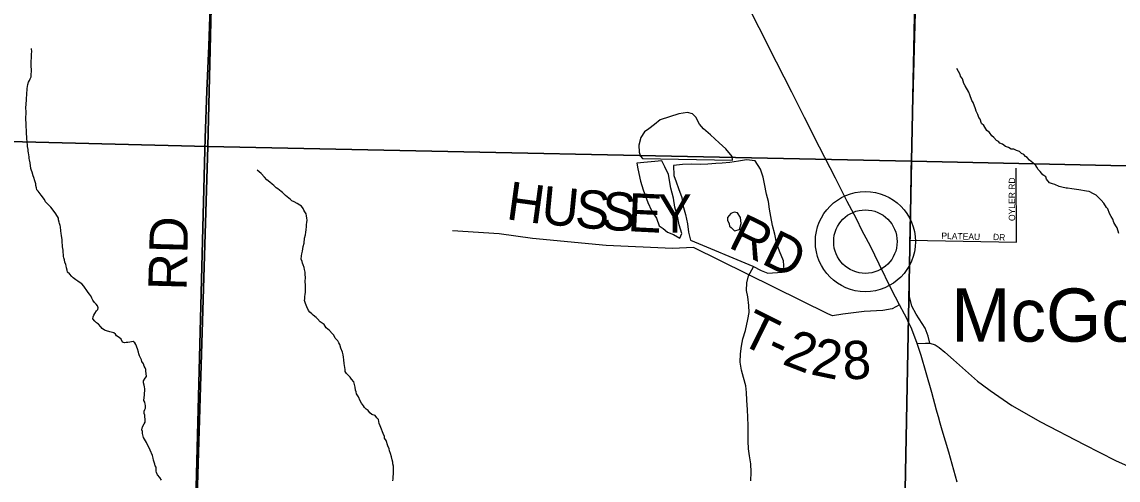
# Model space of a CAD drawing. Extents: x 1310247 to 1552180, y 377264 to 706493.
# Drawn here: x 1344970 to 1353576, y 532809 to 536402 of the extents above; entities that cross this region are included whole.
import ezdxf

# ---------------------------------------------------------------- set-up
doc = ezdxf.new("R2010")
doc.units = 0
for name, color, linetype in [('GM_X_County_Road', 7, 'Continuous'), ('GM_X_Minor_Lake', 7, 'Continuous'), ('GM_X_Minor_River', 7, 'Continuous'), ('GM_X_Section', 7, 'Continuous'), ('GM_X_State_Route', 7, 'Continuous'), ('GM_X_Township', 7, 'Continuous'), ('GM_X_Township_Road', 7, 'Continuous'), ('GM_X_Township_Road_Text', 7, 'Continuous'), ('GM_X_Township_Subdivision', 7, 'Continuous'), ('GM_X_Township_Subdivision_Text', 7, 'Continuous'), ('GM_X_Unincorporated', 7, 'Continuous'), ('GM_X_Unincorporated_Location', 7, 'Continuous'), ('GM_X_Unincorporated_Text', 7, 'Continuous'), ('GM_X_US_Route', 7, 'Continuous')]:
    doc.layers.add(name, color=color, linetype=linetype)

msp = doc.modelspace()

# ---------------------------------------------------------------- linework, layer by layer
at = {"layer": 'GM_X_County_Road'}
for points in [[(1351938.8, 534368.1), (1351940, 534539.8), (1351941.3, 534690.7), (1351945.7, 534804.4), (1351951.3, 535228), (1351991.4, 536668.1), (1352027.5, 539045.4), (1352110.4, 542096.9), (1352126.1, 543296.9)], [(1352098.3, 533883.1), (1352085.5, 533938.5), (1352060.1, 533999.8), (1351991.3, 534109.9), (1351955.4, 534172.1), (1351938, 534247.8), (1351938.8, 534368.1)]]:
    msp.add_lwpolyline(points, dxfattribs=at)
at = {"layer": 'GM_X_Minor_Lake'}
for points in [[(1350548.2, 535317.9), (1350546.7, 535346), (1350495.7, 535407.1), (1350444.4, 535454.1), (1350375.4, 535515.5), (1350322.2, 535564.6), (1350290.8, 535601.3), (1350261.7, 535653.9), (1350234.2, 535680.5), (1350196.3, 535691.2), (1350127.9, 535680.4), (1350053.4, 535657.6), (1349980.8, 535632.8), (1349936.1, 535597.5), (1349891.3, 535562.2), (1349856.9, 535538.7), (1349830, 535495), (1349812.9, 535435.1), (1349815.9, 535380.9), (1349825.3, 535348.7), (1349843.1, 535330.3)], [(1349995, 535311.6), (1349798.3, 535293), (1349805.5, 535248.7), (1349825.8, 535154), (1349846.6, 535085.4), (1349882.9, 534986.5), (1349911.8, 534921.8), (1349952.8, 534862.9), (1349973.7, 534802.3)], [(1349843.1, 535330.3), (1350548.2, 535317.9)], [(1349973.7, 534802.3), (1350003.4, 534781.7), (1350037, 534753.1), (1350086.7, 534734.1), (1350136.3, 534707.2), (1350151, 534743), (1350130.2, 534811.6), (1350117.4, 534878), (1350096.6, 534948.6), (1350085.9, 535021), (1350063.3, 535097.7), (1350047.2, 535204.3), (1350018.2, 535265), (1349995, 535311.6)], [(1350709.4, 534486.4), (1350772.9, 534453.2), (1350826.6, 534430.2), (1350939.1, 534439.9), (1350953.3, 534456), (1350948.6, 534528.3), (1350917.9, 534603.1), (1350895.1, 534669.7), (1350880.3, 534736.2), (1350863.5, 534804.7), (1350848.8, 534877.2), (1350839.8, 534933.5), (1350830.8, 534993.9), (1350815.9, 535052.3), (1350799.3, 535132.9), (1350788.2, 535183.2), (1350769.3, 535247.8), (1350726.4, 535312.7), (1350658.4, 535319.9), (1350596.1, 535309), (1350527.8, 535298.2), (1350467.6, 535295.2), (1350417.5, 535292.1), (1350355.2, 535285.2), (1350295.1, 535284.2), (1350225, 535287.4), (1350154.8, 535282.7), (1350086.5, 535275.8), (1350087.1, 535197.6), (1350106.2, 535147.1), (1350125.4, 535096.6), (1350150.1, 535023.9), (1350159, 534965.6), (1350179.7, 534891), (1350196.4, 534818.5), (1350203.3, 534754.2), (1350218.2, 534689.7)], [(1350713.3, 534482.3), (1350709.4, 534486.4), (1350772.9, 534453.2), (1350826.6, 534430.2), (1350939.1, 534439.9), (1350953.3, 534456), (1350948.6, 534528.3), (1350917.9, 534603.1), (1350895.1, 534669.7), (1350880.3, 534736.2), (1350863.5, 534804.7), (1350848.8, 534877.2), (1350839.8, 534933.5), (1350830.8, 534993.9), (1350815.9, 535052.3), (1350799.3, 535132.9), (1350788.2, 535183.2), (1350769.3, 535247.8), (1350726.4, 535312.7), (1350658.4, 535319.9), (1350596.1, 535309), (1350527.8, 535298.2), (1350467.6, 535295.2), (1350417.5, 535292.1), (1350355.2, 535285.2), (1350295.1, 535284.2), (1350225, 535287.4), (1350154.8, 535282.7), (1350086.5, 535275.8), (1350087.1, 535197.6), (1350106.2, 535147.1), (1350125.4, 535096.6), (1350150.1, 535023.9), (1350159, 534965.6), (1350179.7, 534891), (1350196.4, 534818.5), (1350203.3, 534754.2), (1350218.2, 534689.7)], [(1350536.5, 534898.8), (1350510, 534869.1), (1350509.6, 534847.1), (1350523.1, 534818.7), (1350524.7, 534800.7)], [(1350524.7, 534800.7), (1350538.6, 534790.4), (1350564.2, 534763.8), (1350604.4, 534775.2), (1350617.3, 534821.1), (1350610.1, 534867.4), (1350588.7, 534903.8), (1350560.8, 534910.4), (1350536.5, 534898.8)], [(1350218.2, 534689.7), (1350709.4, 534486.4)]]:
    msp.add_lwpolyline(points, dxfattribs=at)
at = {"layer": 'GM_X_Minor_River'}
for points in [[(1345005.4, 535547.3), (1345004.2, 535583.5), (1345004.5, 535595.5), (1345002.8, 535609.6), (1345001.4, 535633.7), (1345002.9, 535701.9), (1345001.4, 535722), (1345002.3, 535762.1), (1345004.9, 535786.1), (1345005.2, 535800.2), (1345007.9, 535832.2), (1345008.2, 535846.2), (1345010.7, 535866.2), (1345011, 535880.3), (1345015.8, 535912.2), (1345022.2, 535930.2), (1345028.5, 535942), (1345034.9, 535955.9), (1345043.3, 535971.8), (1345044.7, 536033.9), (1345043, 536048), (1345041.6, 536072.1), (1345042.2, 536098.2), (1345044.6, 536116.2), (1345045.4, 536152.3), (1345047.8, 536168.3), (1345046.3, 536192.4)], [(1353403.3, 535043.7), (1353383.4, 535054.2), (1353347.7, 535071.2), (1353327.7, 535075.7), (1353267.7, 535085.2), (1353231.7, 535090.1), (1353211.6, 535092.6), (1353179.6, 535097.4), (1353167.6, 535097.7), (1353133.6, 535106.6), (1353113.7, 535111.1), (1353077.9, 535126), (1353060, 535132.5), (1353038, 535139.1), (1353012.6, 535169.8), (1353009, 535185.9), (1352985.3, 535202.6), (1352975.5, 535214.8), (1352963.8, 535229.2), (1352948.1, 535245.6), (1352938.4, 535261.9), (1352930.7, 535276.1), (1352918.9, 535286.5), (1352879.5, 535317.5), (1352861.9, 535338), (1352848, 535346.4), (1352836.3, 535362.8), (1352816.5, 535371.3), (1352802.7, 535385.7), (1352778.8, 535394.3), (1352757, 535402.8), (1352736.9, 535405.3), (1352715.1, 535415.9), (1352691.2, 535424.5), (1352669.5, 535443.1), (1352647.6, 535451.7), (1352635.9, 535464), (1352622, 535472.4), (1352600.4, 535495), (1352584.7, 535507.4), (1352567.2, 535533.9), (1352545.5, 535550.5), (1352522.3, 535589.2), (1352504.6, 535605.7), (1352493.3, 535638.1), (1352481.6, 535652.4), (1352474.1, 535676.7), (1352460.6, 535701.1), (1352457.1, 535721.3), (1352438.1, 535769.9), (1352428.4, 535786.2), (1352411.4, 535830.8), (1352403.8, 535851), (1352374.9, 535901.9), (1352365.3, 535920.2), (1352354, 535954.6), (1352338.5, 535977), (1352334.7, 535989.2), (1352323.2, 536013.5), (1352309.7, 536035.9)], [(1345842.9, 533895.1), (1345816.7, 533889.8), (1345800.6, 533888.2), (1345788.5, 533886.4), (1345774.4, 533884.8), (1345760.5, 533891.2), (1345748.9, 533913.5), (1345733.2, 533928), (1345713.4, 533940.5), (1345703.7, 533952.8), (1345691.8, 533963.1), (1345671.9, 533967.6), (1345659.9, 533971.9), (1345634, 533978.6), (1345618, 533985), (1345600.3, 533997.5), (1345588.5, 534011.8), (1345571, 534032.3), (1345555.1, 534042.8), (1345543.4, 534055.1), (1345527.7, 534073.5), (1345528.1, 534089.6), (1345534.4, 534101.5), (1345542.7, 534115.3), (1345555.2, 534135.1), (1345565.5, 534146.9), (1345569.8, 534158.8), (1345564.2, 534175), (1345552.5, 534189.3), (1345540.7, 534201.7), (1345527.1, 534220.1), (1345519.4, 534234.3), (1345511.8, 534254.5), (1345498.1, 534268.9), (1345484.4, 534287.3), (1345457.3, 534328.2), (1345439.6, 534346.6), (1345427.8, 534355), (1345408, 534367.5), (1345394.2, 534379.9), (1345372.4, 534394.5), (1345360.6, 534404.8), (1345343, 534425.3), (1345327.3, 534439.7), (1345325.7, 534455.8), (1345320.1, 534474), (1345318.4, 534488.1), (1345314.6, 534500.3), (1345307, 534516.5), (1345303.4, 534536.7), (1345299.7, 534550.8), (1345296, 534562.9), (1345296.3, 534574.9), (1345292.8, 534597.1), (1345295.1, 534611.1), (1345291.4, 534625.2), (1345289.7, 534637.3), (1345288.1, 534655.4), (1345286.3, 534667.5), (1345287, 534695.6), (1345283.3, 534709.7), (1345279.7, 534727.9), (1345278, 534742), (1345276.5, 534764.1), (1345273.2, 534794.3), (1345269.5, 534806.4), (1345263.8, 534820.6), (1345262, 534832.7), (1345258.4, 534850.8), (1345256.7, 534862.9), (1345237.4, 534897.5), (1345223.7, 534913.9), (1345196.4, 534948.7), (1345155.2, 534991.8), (1345147.6, 535010.1), (1345120.3, 535042.9), (1345096.9, 535073.5), (1345087.1, 535085.8), (1345085.4, 535099.9), (1345079.9, 535120.1), (1345078.2, 535132.2), (1345072.6, 535154.4), (1345063.3, 535182.7), (1345059.5, 535194.9), (1345050.1, 535223.2), (1345046.4, 535237.3), (1345038.8, 535253.6), (1345033.7, 535295.8), (1345028.3, 535320), (1345026.5, 535332.1), (1345026.8, 535344.2), (1345021.5, 535376.4), (1345019.8, 535388.5), (1345018.1, 535402.6), (1345014.6, 535424.7), (1345014.9, 535436.8), (1345011.4, 535458.9), (1345008.1, 535489.1), (1345008.3, 535501.1), (1345004.9, 535525.3), (1345005.4, 535547.3)], [(1347257.3, 534102.7), (1347245.5, 534113.1), (1347229.7, 534125.5), (1347219.9, 534137.8), (1347206.6, 534168.2), (1347195.1, 534194.6), (1347189.6, 534216.8), (1347190, 534230.8), (1347192.4, 534250.8), (1347194.7, 534262.8), (1347197.2, 534284.8), (1347197.5, 534298.9), (1347196, 534319), (1347196.4, 534337), (1347195, 534365.2), (1347195.8, 534397.2), (1347194.3, 534421.3), (1347192.7, 534439.4), (1347189.2, 534459.6), (1347185.5, 534475.8), (1347178, 534496), (1347172.3, 534510.2), (1347170.5, 534522.3), (1347163, 534542.5), (1347165.6, 534568.5), (1347167.9, 534582.5), (1347172.4, 534604.5), (1347179.3, 534640.4), (1347185.9, 534666.4), (1347188.8, 534706.4), (1347195.5, 534732.3), (1347197.9, 534752.3), (1347202.4, 534770.3), (1347205, 534798.3), (1347205.3, 534812.4), (1347207.7, 534828.4), (1347208.2, 534848.4), (1347206.5, 534862.5), (1347202.9, 534880.6), (1347201.2, 534896.7), (1347191.6, 534913), (1347183.8, 534925.3), (1347178.1, 534939.4), (1347164.5, 534957.8), (1347152.6, 534964.2), (1347130.8, 534978.8), (1347107, 534991.4), (1347089.2, 534999.8), (1347077.3, 535008.2), (1347051.7, 535030.9), (1347039.9, 535041.2), (1347016.3, 535063.9), (1347004.5, 535072.2), (1346978.9, 535092.9), (1346967, 535101.2), (1346947.3, 535119.8), (1346935.5, 535130.1), (1346915.8, 535144.6), (1346892.1, 535163.3), (1346874.5, 535183.8), (1346847.1, 535212.5), (1346831.3, 535225), (1346817.6, 535239.4)], [(1353581.1, 534742.3), (1353568, 534786.8), (1353558.4, 534803.1), (1353542.9, 534829.6), (1353533.4, 534853.9), (1353521.9, 534876.2), (1353508.4, 534900.7), (1353495.1, 534935.1), (1353485.4, 534947.4), (1353464.1, 534980), (1353442.5, 535004.6), (1353403.3, 535043.7)], [(1350692.9, 532803.3), (1350696.1, 532871.4), (1350691.3, 532935.7), (1350682.4, 532998.1), (1350675.4, 533054.4), (1350672.5, 533114.6), (1350671.5, 533170.8), (1350672.7, 533235), (1350669.9, 533303.3), (1350666.9, 533359.5), (1350660.3, 533435.9), (1350657.4, 533496.1), (1350652.3, 533548.4), (1350635.4, 533612.9), (1350618.5, 533671.4), (1350609.6, 533733.8), (1350610.8, 533799.9), (1350619.9, 533860), (1350630.9, 533916), (1350650.2, 533981.8), (1350669.7, 534067.8), (1350678.8, 534123.8), (1350675.7, 534178), (1350669, 534246.4), (1350657.9, 534296.7), (1350660.9, 534354.8), (1350674, 534410.8), (1350713.3, 534482.3)], [(1347882, 532802.9), (1347884.4, 532818.9), (1347884.8, 532834.9), (1347887.3, 532857), (1347888.3, 532901.1), (1347886.7, 532917.2), (1347883.1, 532935.3), (1347881.4, 532949.4), (1347877.8, 532967.6), (1347872.3, 532991.8), (1347864.8, 533016), (1347855.3, 533038.4), (1347853.7, 533054.4), (1347842.1, 533076.8), (1347829.1, 533119.3), (1347817.4, 533137.6), (1347815.8, 533151.7), (1347806.2, 533174), (1347800.5, 533186.2), (1347793, 533208.5), (1347783.5, 533232.8), (1347775.9, 533253), (1347768.6, 533283.3), (1347756.9, 533297.7), (1347743.2, 533316.1), (1347717.3, 533322.7), (1347701.5, 533335.2), (1347687.9, 533353.6), (1347672, 533364), (1347660.3, 533378.3), (1347650.6, 533390.6), (1347635, 533413.1), (1347625.4, 533431.4), (1347612, 533461.8), (1347596.5, 533486.3), (1347592.8, 533500.4), (1347589.1, 533512.5), (1347585.6, 533536.7), (1347574.6, 533579.1), (1347557, 533599.6), (1347547.3, 533615.9), (1347531.6, 533630.4), (1347517.8, 533644.8), (1347508.2, 533661), (1347506.5, 533675.1), (1347499.6, 533723.5), (1347498.2, 533751.6), (1347494.7, 533773.8), (1347493.1, 533789.9), (1347485.6, 533812.1), (1347474.2, 533844.5), (1347466.9, 533872.8), (1347459.1, 533885), (1347449.4, 533901.3), (1347429.8, 533921.9), (1347418.3, 533944.2), (1347408.5, 533956.5), (1347383.1, 533983.2), (1347371.2, 533993.5), (1347359.4, 534003.9), (1347341.9, 534028.4), (1347310.3, 534049.2), (1347290.8, 534073.8), (1347279, 534084.1), (1347257.3, 534102.7)], [(1346064.9, 532807.9), (1346053.3, 532828.3), (1346033.8, 532850.9), (1346026.1, 532867.1), (1346024.4, 532879.2), (1346024.8, 532897.2), (1346023.1, 532909.3), (1346017.3, 532921.5), (1346013.6, 532933.6), (1346004.3, 532966), (1346000.6, 532980.1), (1345995, 533000.3), (1345977.9, 533042.9), (1345970.3, 533061.2), (1345952.9, 533089.7), (1345947.2, 533103.9), (1345931.8, 533130.3), (1345924, 533142.6), (1345916.7, 533174.9), (1345917, 533188.9), (1345911.3, 533203.1), (1345917.9, 533225), (1345930.5, 533248.8), (1345936.8, 533262.7), (1345937.3, 533284.7), (1345935.8, 533306.8), (1345934.1, 533318.9), (1345930.3, 533331.1), (1345930.8, 533349.1), (1345935, 533361), (1345941.3, 533372.9), (1345939.8, 533393), (1345938.1, 533405.1), (1345934.4, 533419.3), (1345926.7, 533433.5), (1345929.2, 533457.5), (1345933.6, 533473.5), (1345934.8, 533523.6), (1345931.1, 533539.8), (1345929.4, 533551.8), (1345923.8, 533572), (1345924.2, 533588.1), (1345938.7, 533607.8), (1345949.1, 533621.6), (1345945.6, 533645.7), (1345944, 533663.8), (1345942.3, 533675.9), (1345936.6, 533690.1), (1345930.8, 533702.3), (1345925.2, 533720.5), (1345911.6, 533738.9), (1345907.9, 533753), (1345900.2, 533767.3), (1345892.5, 533783.5), (1345888.8, 533797.7), (1345885.2, 533811.8), (1345877.7, 533838.1), (1345864.5, 533872.5), (1345856.7, 533884.8), (1345842.9, 533895.1)]]:
    msp.add_lwpolyline(points, dxfattribs=at)
at = {"layer": 'GM_X_Section'}
for points in [[(1341197.8, 540935.9), (1346558.1, 540747.8), (1346429, 535426.1), (1341023.4, 535561.2)], [(1346558.1, 540747.8), (1352063.8, 540622.3), (1351955, 535310.1), (1346429, 535426.1)], [(1352063.8, 540622.3), (1357228, 540517), (1357129, 535198.6), (1351955, 535310.1)], [(1346429, 535426.1), (1346268, 530109.2), (1340935.4, 530282.5), (1341023.4, 535561.2)], [(1351955, 535310.1), (1351850.7, 530021.9), (1346268, 530109.2), (1346429, 535426.1)], [(1357129, 535198.6), (1357030.7, 529908.3), (1351850.7, 530021.9), (1351955, 535310.1)]]:
    msp.add_lwpolyline(points, close=True, dxfattribs=at)
at = {"layer": 'GM_X_State_Route'}
for points in [[(1351998.8, 533879.2), (1352064.6, 533882.9), (1352098.3, 533883.1), (1352140.3, 533870.1), (1352172.2, 533849.4), (1352216.4, 533811.8), (1352284.3, 533751.4), (1352472.5, 533584.2), (1352510.8, 533555.7)], [(1352510.8, 533555.7), (1352570.5, 533511.4), (1352740.7, 533394.3), (1352967.7, 533266.2), (1353309.4, 533086.6), (1353555.4, 532960.9), (1353807.7, 532849.3)]]:
    msp.add_lwpolyline(points, dxfattribs=at)
at = {"layer": 'GM_X_Township'}
for points in [[(1344354.5, 546141.2), (1346657.3, 546049.6), (1346654.3, 545921.7), (1346605.9, 543864.4), (1346584.5, 542953.8), (1346532.7, 540749.3), (1346491.1, 537676.1), (1346473.7, 537212.6), (1346447.6, 536517.6), (1346436.3, 536214.5), (1346423, 535861.2), (1346409.1, 535489.5), (1346406.9, 535396.9), (1346318, 531939.2), (1346271.2, 530119.4), (1346096.7, 524853.9), (1346094.2, 524770.9), (1345991.8, 519571.6)], [(1345991.8, 519571.6), (1346094.2, 524770.9), (1346096.7, 524853.9), (1346271.2, 530119.4), (1346318, 531939.2), (1346406.9, 535396.9), (1346409.1, 535489.5), (1346423, 535861.2), (1346436.3, 536214.5), (1346447.6, 536517.6)]]:
    msp.add_lwpolyline(points, dxfattribs=at)
at = {"layer": 'GM_X_Township_Road'}
for points in [[(1346271.3, 530119.4), (1346318, 531939.2), (1346406.9, 535396.9), (1346409.1, 535489.5), (1346423, 535861.2), (1346436.3, 536214.5), (1346447.6, 536517.6), (1346473.7, 537212.6), (1346491.1, 537676.2)], [(1351860.8, 534182.4), (1351802.3, 534152.3), (1351729, 534139.5), (1351583, 534129.5), (1351413.8, 534108.6), (1351333.9, 534096.4), (1351296.8, 534113.7), (1350241.7, 534633), (1350078.3, 534624.3), (1349556, 534649.5), (1348978.1, 534702.5), (1348715.7, 534739.9), (1348349.8, 534764.2)]]:
    msp.add_lwpolyline(points, dxfattribs=at)
at = {"layer": 'GM_X_Township_Subdivision'}
for points in [[(1352778.1, 534673.9), (1352775.1, 535254.7)], [(1351941.3, 534690.7), (1352778.1, 534673.9)]]:
    msp.add_lwpolyline(points, dxfattribs=at)
at = {"layer": 'GM_X_Unincorporated'}
for radius in [392.8, 249]:
    msp.add_circle((1351591.9, 534678.9), radius, dxfattribs=at)
at = {"layer": 'GM_X_Unincorporated_Location'}
msp.add_line((1351591.9, 534678.9), (1351591.9, 534678.9), dxfattribs=at)
at = {"layer": 'GM_X_US_Route'}
for points in [[(1351566.6, 534764.5), (1351521.4, 534857.3), (1351450.1, 534994.7), (1351356.8, 535177.6), (1351232.3, 535420.7), (1351113, 535652.8), (1351014.5, 535851.2), (1350894.5, 536085.9), (1350757.7, 536354.9), (1350579, 536707.3), (1350440.9, 536979.2), (1350410.7, 537034.8)], [(1351919, 534070.6), (1351899.6, 534110.8), (1351860.8, 534182.4), (1351797, 534304.3), (1351699.7, 534502), (1351631, 534642.7), (1351581.1, 534734.8), (1351566.6, 534764.5)], [(1352150.5, 533356.5), (1352113, 533495.9), (1352069.5, 533649.7), (1352029.2, 533785.4), (1351998.8, 533879.2), (1351955.4, 533992.3), (1351925.5, 534057.1), (1351919, 534070.6)], [(1352165, 533304), (1352162.3, 533312.5), (1352150.5, 533356.5)], [(1352311.3, 532792.8), (1352246.1, 533028.2), (1352194.7, 533199), (1352179.8, 533256.2), (1352165, 533304)]]:
    msp.add_lwpolyline(points, dxfattribs=at)

# ---------------------------------------------------------------- texts
at = {"layer": 'GM_X_Township_Road_Text'}
for s, rotation, p in [('H', 352.19497, (1348765.2, 534855.9)), ('U', 354.47137, (1349039.7, 534818.6)), ('S', 354.99494, (1349305.4, 534792.9)), ('S', 356.28845, (1349514.4, 534774.6)), ('E', 357.13125, (1349721.2, 534761.3)), ('Y', 0.2271, (1349963, 534749.7)), ('RD', 88.51842, (1346261.4, 534293.5)), ('RD', 333.87798, (1350505.7, 534638.5)), ('T', 333.54468, (1350590.6, 533886.2)), ('2', 338.81463, (1350930.3, 533721.4)), ('-', 334.65886, (1350797.2, 533783.5)), ('2', 348.17868, (1351153.8, 533639.4)), ('8', 3.1527, (1351419.7, 533595.1))]:
    msp.add_text(s, height=300, rotation=rotation, dxfattribs=at).set_placement(p)
at = {"layer": 'GM_X_Township_Subdivision_Text'}
for s, rotation, p in [('OYLER RD', 90, (1352767.5, 534840.4)), ('PLATEAU', 358.18271, (1352187.6, 534700.3)), ('DR', 356.98887, (1352592.6, 534691.4))]:
    msp.add_text(s, height=50, rotation=rotation, dxfattribs=at).set_placement(p)
at = {"layer": 'GM_X_Unincorporated_Text'}
msp.add_text('McGonigle', height=417, rotation=0.00001, dxfattribs=at).set_placement((1352266.5, 533894.2))

doc.saveas('drawing.dxf')
